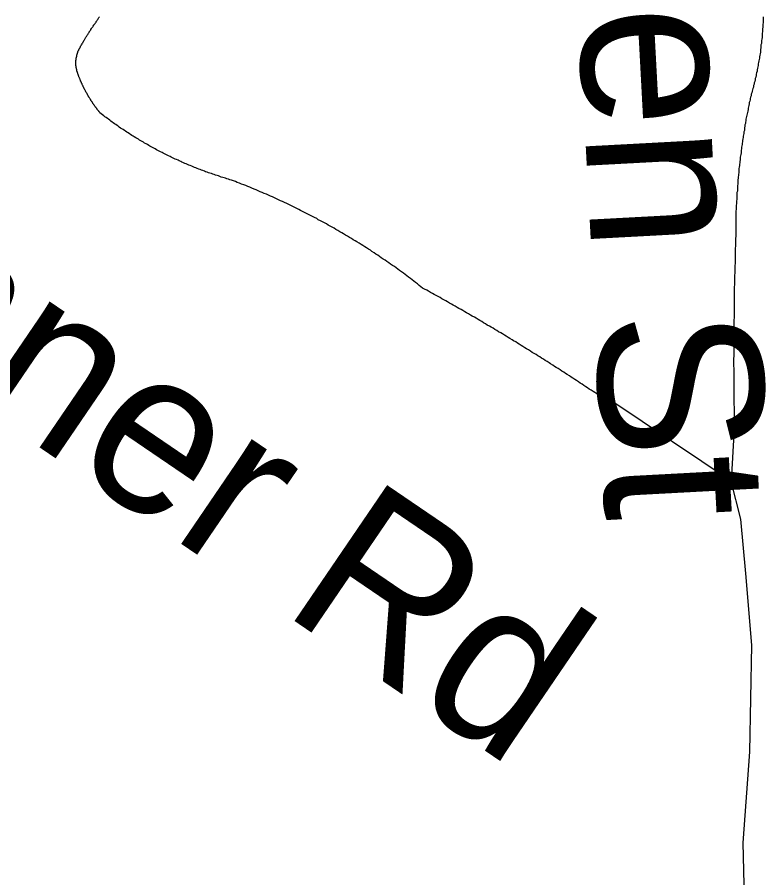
# Model space of a CAD drawing. Extents: x 1268485 to 1426702, y 514839 to 616766.
# Drawn here: x 1380253.2 to 1380627, y 564301.4 to 564730.7 of the extents above; entities that cross this region are included whole.
import ezdxf

# ---------------------------------------------------------------- set-up
doc = ezdxf.new("R2010")
doc.units = 0
doc.layers.add('Old_Level_10', color=7, linetype='Continuous')
doc.layers.add('Old_Level_35', color=7, linetype='Continuous')

msp = doc.modelspace()

# ---------------------------------------------------------------- linework, layer by layer
at = {"layer": 'Old_Level_35'}
for p, q in [((1380609.218, 564499.21), (1380550.163, 564538.734)), ((1380610.756, 564525.713), (1380609.218, 564499.21))]:
    msp.add_line(p, q, dxfattribs=at)
for points in [[(1380284.518, 564715.54), (1380284.724, 564715.95), (1380284.826, 564716.258), (1380285.134, 564716.616), (1380285.236, 564716.924), (1380285.544, 564717.334), (1380285.749, 564717.642), (1380285.851, 564717.949), (1380286.159, 564718.308), (1380286.261, 564718.616), (1380286.466, 564719.026), (1380286.774, 564719.334), (1380286.877, 564719.641), (1380287.082, 564720), (1380287.287, 564720.307), (1380287.492, 564720.666), (1380287.799, 564721.025), (1380287.902, 564721.333), (1380288.107, 564721.692), (1380288.414, 564721.999), (1380288.517, 564722.307), (1380288.722, 564722.665), (1380289.03, 564723.025), (1380289.132, 564723.332), (1380289.337, 564723.64), (1380289.645, 564723.998), (1380289.85, 564724.306), (1380289.952, 564724.613), (1380290.26, 564725.023), (1380290.465, 564725.331), (1380290.67, 564725.639), (1380290.875, 564725.946), (1380291.08, 564726.254), (1380291.388, 564726.613), (1380291.49, 564726.921), (1380291.798, 564727.228), (1380292.003, 564727.587), (1380292.208, 564727.894), (1380292.515, 564728.253), (1380292.618, 564728.561), (1380292.926, 564728.869), (1380293.131, 564729.176), (1380293.336, 564729.484), (1380293.643, 564729.791), (1380293.746, 564730.15), (1380293.951, 564730.457), (1380294.258, 564730.817)], [(1380625.213, 564730.817), (1380625.213, 564730.047), (1380625.11, 564729.33), (1380625.11, 564728.612), (1380625.11, 564727.894), (1380625.007, 564727.126), (1380625.007, 564726.356), (1380625.007, 564725.639), (1380624.905, 564724.921), (1380624.905, 564724.203), (1380624.905, 564723.435), (1380624.7, 564722.665), (1380624.7, 564721.948), (1380624.597, 564721.23), (1380624.597, 564720.512), (1380624.495, 564719.744), (1380624.392, 564719.026), (1380624.392, 564718.308), (1380624.29, 564717.539), (1380624.085, 564716.821), (1380624.085, 564716.104), (1380623.982, 564715.386), (1380623.88, 564714.617), (1380623.777, 564713.9), (1380623.777, 564713.182), (1380623.675, 564712.413), (1380623.47, 564711.695), (1380623.367, 564710.977), (1380623.265, 564710.26), (1380623.162, 564709.491), (1380622.957, 564708.824), (1380622.854, 564708.056), (1380622.752, 564707.338), (1380622.649, 564706.62), (1380622.547, 564705.851), (1380622.342, 564705.185), (1380622.239, 564704.416), (1380622.137, 564703.698), (1380621.829, 564702.98), (1380621.727, 564702.263), (1380621.624, 564701.545), (1380621.522, 564700.827), (1380621.214, 564700.11), (1380621.111, 564699.392), (1380621.009, 564698.674), (1380620.701, 564697.957), (1380620.599, 564697.239), (1380620.394, 564696.521), (1380620.291, 564695.804), (1380620.086, 564695.086), (1380619.881, 564694.368), (1380619.676, 564693.702), (1380619.471, 564692.933), (1380619.266, 564692.267), (1380619.163, 564691.497), (1380618.856, 564690.831)], [(1380283.391, 564702.57), (1380283.391, 564702.673), (1380283.391, 564702.827), (1380283.288, 564702.929), (1380283.288, 564703.083), (1380283.288, 564703.237), (1380283.083, 564703.39), (1380283.083, 564703.493), (1380283.083, 564703.647), (1380282.981, 564703.75), (1380282.981, 564703.852), (1380282.981, 564704.006), (1380282.981, 564704.108), (1380282.878, 564704.262), (1380282.878, 564704.365), (1380282.878, 564704.57), (1380282.878, 564704.672), (1380282.776, 564704.826), (1380282.776, 564704.928), (1380282.776, 564705.083), (1380282.776, 564705.185), (1380282.776, 564705.338), (1380282.673, 564705.493), (1380282.673, 564705.646), (1380282.673, 564705.749), (1380282.673, 564705.851), (1380282.673, 564706.005), (1380282.673, 564706.108), (1380282.673, 564706.261), (1380282.468, 564706.415), (1380282.468, 564706.569), (1380282.468, 564706.671), (1380282.468, 564706.825), (1380282.468, 564706.928), (1380282.468, 564707.081), (1380282.468, 564707.236), (1380282.468, 564707.389), (1380282.468, 564707.491), (1380282.468, 564707.646), (1380282.468, 564707.748), (1380282.468, 564707.953), (1380282.468, 564708.056), (1380282.468, 564708.209), (1380282.468, 564708.312), (1380282.468, 564708.414), (1380282.468, 564708.568), (1380282.468, 564708.773), (1380282.468, 564708.876), (1380282.468, 564708.979), (1380282.468, 564709.132), (1380282.468, 564709.234), (1380282.673, 564709.389), (1380282.673, 564709.542), (1380282.673, 564709.696), (1380282.673, 564709.799), (1380282.673, 564709.952), (1380282.673, 564710.055), (1380282.673, 564710.209), (1380282.673, 564710.362), (1380282.776, 564710.516), (1380282.776, 564710.619), (1380282.776, 564710.772), (1380282.776, 564710.875), (1380282.776, 564710.977), (1380282.878, 564711.132), (1380282.878, 564711.234), (1380282.878, 564711.439), (1380282.878, 564711.542), (1380282.981, 564711.695), (1380282.981, 564711.798), (1380282.981, 564711.952), (1380283.083, 564712.054), (1380283.083, 564712.208), (1380283.083, 564712.31), (1380283.083, 564712.413), (1380283.288, 564712.567), (1380283.288, 564712.772), (1380283.288, 564712.875), (1380283.391, 564712.977), (1380283.391, 564713.13), (1380283.493, 564713.233), (1380283.493, 564713.387), (1380283.493, 564713.49), (1380283.596, 564713.643), (1380283.596, 564713.746), (1380283.596, 564713.9), (1380283.801, 564714.002), (1380283.801, 564714.105), (1380283.903, 564714.258), (1380283.903, 564714.361), (1380284.006, 564714.515), (1380284.006, 564714.617), (1380284.108, 564714.771), (1380284.108, 564714.873), (1380284.211, 564714.976), (1380284.211, 564715.13), (1380284.416, 564715.233), (1380284.416, 564715.335), (1380284.518, 564715.438), (1380284.518, 564715.54)], [(1380294.463, 564682.885), (1380294.361, 564683.039), (1380294.258, 564683.244), (1380294.156, 564683.45), (1380293.951, 564683.603), (1380293.848, 564683.757), (1380293.746, 564683.962), (1380293.541, 564684.116), (1380293.336, 564684.321), (1380293.233, 564684.526), (1380293.131, 564684.68), (1380293.028, 564684.885), (1380292.926, 564685.038), (1380292.721, 564685.243), (1380292.618, 564685.448), (1380292.515, 564685.603), (1380292.208, 564685.808), (1380292.105, 564686.013), (1380292.003, 564686.166), (1380291.9, 564686.371), (1380291.798, 564686.576), (1380291.593, 564686.73), (1380291.49, 564686.935), (1380291.388, 564687.14), (1380291.285, 564687.294), (1380291.08, 564687.499), (1380290.978, 564687.704), (1380290.875, 564687.858), (1380290.773, 564688.063), (1380290.67, 564688.268), (1380290.465, 564688.422), (1380290.362, 564688.627), (1380290.26, 564688.832), (1380290.157, 564688.986), (1380289.952, 564689.191), (1380289.85, 564689.396), (1380289.747, 564689.549), (1380289.645, 564689.806), (1380289.542, 564690.011), (1380289.337, 564690.165), (1380289.235, 564690.37), (1380289.132, 564690.575), (1380289.03, 564690.729), (1380288.825, 564690.934), (1380288.722, 564691.19), (1380288.62, 564691.395), (1380288.517, 564691.549), (1380288.414, 564691.754), (1380288.209, 564691.959), (1380288.209, 564692.113), (1380288.107, 564692.369), (1380288.004, 564692.574), (1380287.902, 564692.728), (1380287.799, 564692.933), (1380287.594, 564693.138), (1380287.492, 564693.395), (1380287.389, 564693.548), (1380287.287, 564693.753), (1380287.287, 564693.958), (1380287.082, 564694.163), (1380286.979, 564694.368), (1380286.877, 564694.573), (1380286.774, 564694.727), (1380286.672, 564694.983), (1380286.672, 564695.188), (1380286.466, 564695.393), (1380286.364, 564695.65), (1380286.261, 564695.804), (1380286.159, 564696.009), (1380286.159, 564696.265), (1380285.954, 564696.419), (1380285.851, 564696.624), (1380285.749, 564696.829), (1380285.646, 564697.086), (1380285.646, 564697.239), (1380285.544, 564697.496), (1380285.339, 564697.701), (1380285.236, 564697.854), (1380285.236, 564698.111), (1380285.134, 564698.316), (1380285.031, 564698.521), (1380284.826, 564698.726), (1380284.826, 564698.931), (1380284.724, 564699.136), (1380284.621, 564699.392), (1380284.621, 564699.546), (1380284.518, 564699.802), (1380284.416, 564700.007), (1380284.211, 564700.212), (1380284.211, 564700.417), (1380284.108, 564700.622), (1380284.006, 564700.879), (1380284.006, 564701.084), (1380283.903, 564701.289), (1380283.801, 564701.494), (1380283.801, 564701.699), (1380283.596, 564701.955), (1380283.596, 564702.109), (1380283.493, 564702.365), (1380283.391, 564702.57)], [(1380618.856, 564690.831), (1380618.753, 564690.114), (1380618.651, 564689.447), (1380618.548, 564688.729), (1380618.241, 564688.063), (1380618.138, 564687.396), (1380618.036, 564686.679), (1380617.831, 564686.013), (1380617.728, 564685.243), (1380617.626, 564684.577), (1380617.523, 564683.86), (1380617.421, 564683.193), (1380617.113, 564682.475), (1380617.01, 564681.809), (1380616.908, 564681.142), (1380616.703, 564680.425), (1380616.6, 564679.759), (1380616.498, 564678.989), (1380616.395, 564678.323), (1380616.293, 564677.606), (1380616.088, 564676.939), (1380615.985, 564676.273), (1380615.883, 564675.555), (1380615.883, 564674.837), (1380615.78, 564674.12), (1380615.575, 564673.453), (1380615.473, 564672.735), (1380615.37, 564672.069), (1380615.267, 564671.351), (1380615.165, 564670.634), (1380614.96, 564669.916), (1380614.857, 564669.249), (1380614.857, 564668.583), (1380614.755, 564667.866), (1380614.652, 564667.148), (1380614.55, 564666.43), (1380614.345, 564665.763), (1380614.345, 564665.046), (1380614.242, 564664.38), (1380614.14, 564663.61), (1380614.14, 564662.944), (1380614.037, 564662.227), (1380613.832, 564661.56), (1380613.73, 564660.791), (1380613.73, 564660.124), (1380613.627, 564659.458), (1380613.525, 564658.741), (1380613.525, 564658.023), (1380613.422, 564657.305), (1380613.422, 564656.639), (1380613.217, 564655.921), (1380613.114, 564655.203), (1380613.114, 564654.486), (1380613.012, 564653.82), (1380613.012, 564653.102), (1380612.909, 564652.384), (1380612.909, 564651.666), (1380612.704, 564651), (1380612.704, 564650.334), (1380612.602, 564649.564), (1380612.602, 564648.898), (1380612.499, 564648.181), (1380612.499, 564647.463), (1380612.397, 564646.745), (1380612.397, 564646.078), (1380612.294, 564645.361), (1380612.294, 564644.643), (1380612.294, 564643.925), (1380612.089, 564643.259), (1380612.089, 564642.49), (1380612.089, 564641.824), (1380611.987, 564641.106), (1380611.987, 564640.439), (1380611.987, 564639.671), (1380611.884, 564639.004), (1380611.884, 564638.338), (1380611.884, 564637.569), (1380611.782, 564636.851), (1380611.782, 564636.185), (1380611.782, 564635.416), (1380611.782, 564634.75), (1380611.577, 564634.083), (1380611.577, 564633.314), (1380611.577, 564632.647), (1380611.577, 564631.93), (1380611.577, 564631.264), (1380611.577, 564630.494), (1380611.474, 564629.828), (1380611.474, 564629.111), (1380611.474, 564628.393), (1380611.474, 564627.675), (1380611.474, 564627.009), (1380611.474, 564626.24), (1380611.474, 564625.573), (1380611.474, 564624.855), (1380611.474, 564624.138), (1380611.474, 564623.42), (1380611.474, 564622.754), (1380611.474, 564621.985), (1380611.474, 564621.319)], [(1380359.978, 564649.462), (1380359.26, 564649.616), (1380358.542, 564649.872), (1380357.722, 564650.077), (1380357.107, 564650.334), (1380356.389, 564650.487), (1380355.672, 564650.744), (1380354.954, 564650.949), (1380354.236, 564651.205), (1380353.518, 564651.461), (1380352.903, 564651.666), (1380352.083, 564651.872), (1380351.365, 564652.127), (1380350.75, 564652.384), (1380350.033, 564652.64), (1380349.212, 564652.897), (1380348.597, 564653.102), (1380347.88, 564653.358), (1380347.162, 564653.614), (1380346.547, 564653.87), (1380345.727, 564654.127), (1380345.111, 564654.435), (1380344.394, 564654.691), (1380343.779, 564654.947), (1380342.958, 564655.203), (1380342.241, 564655.511), (1380341.625, 564655.768), (1380340.908, 564656.075), (1380340.293, 564656.331), (1380339.472, 564656.639), (1380338.857, 564656.895), (1380338.14, 564657.203), (1380337.524, 564657.51), (1380336.704, 564657.766), (1380336.089, 564658.074), (1380335.371, 564658.382), (1380334.756, 564658.689), (1380334.039, 564658.997), (1380333.423, 564659.304), (1380332.706, 564659.612), (1380331.988, 564659.919), (1380331.373, 564660.227), (1380330.655, 564660.586), (1380330.04, 564660.894), (1380329.425, 564661.201), (1380328.605, 564661.509), (1380327.99, 564661.867), (1380327.374, 564662.175), (1380326.657, 564662.483), (1380326.042, 564662.893), (1380325.426, 564663.2), (1380324.606, 564663.559), (1380323.991, 564663.867), (1380323.376, 564664.225), (1380322.658, 564664.585), (1380322.043, 564664.943), (1380321.325, 564665.302), (1380320.71, 564665.61), (1380319.992, 564666.02), (1380319.377, 564666.379), (1380318.762, 564666.738), (1380318.147, 564667.148), (1380317.532, 564667.506), (1380316.712, 564667.866), (1380316.096, 564668.276), (1380315.481, 564668.634), (1380314.866, 564668.993), (1380314.251, 564669.352), (1380313.636, 564669.762), (1380313.021, 564670.121), (1380312.406, 564670.48), (1380311.585, 564670.941), (1380310.97, 564671.3), (1380310.355, 564671.71), (1380309.74, 564672.12), (1380309.125, 564672.479), (1380308.51, 564672.94), (1380307.894, 564673.299), (1380307.279, 564673.76), (1380306.664, 564674.12), (1380306.049, 564674.581), (1380305.331, 564674.991), (1380304.716, 564675.401), (1380304.101, 564675.811), (1380303.588, 564676.273), (1380302.973, 564676.683), (1380302.358, 564677.144), (1380301.743, 564677.554), (1380301.128, 564677.913), (1380300.513, 564678.374), (1380299.897, 564678.836), (1380299.385, 564679.246), (1380298.77, 564679.759), (1380298.154, 564680.169), (1380297.539, 564680.63), (1380296.924, 564681.04), (1380296.411, 564681.502), (1380295.796, 564681.963), (1380295.079, 564682.424), (1380294.463, 564682.885)], [(1380455.327, 564595.585), (1380454.507, 564596.251), (1380453.584, 564596.918), (1380452.764, 564597.635), (1380451.841, 564598.301), (1380451.021, 564599.019), (1380450.098, 564599.634), (1380449.278, 564600.301), (1380448.355, 564601.019), (1380447.535, 564601.685), (1380446.612, 564602.3), (1380445.792, 564603.017), (1380444.767, 564603.633), (1380443.844, 564604.299), (1380443.024, 564604.915), (1380442.101, 564605.581), (1380441.281, 564606.247), (1380440.256, 564606.863), (1380439.333, 564607.478), (1380438.513, 564608.144), (1380437.487, 564608.811), (1380436.667, 564609.426), (1380435.744, 564610.041), (1380434.719, 564610.707), (1380433.899, 564611.322), (1380432.976, 564611.937), (1380431.951, 564612.552), (1380431.131, 564613.117), (1380430.105, 564613.732), (1380429.285, 564614.398), (1380428.363, 564615.013), (1380427.337, 564615.577), (1380426.517, 564616.192), (1380425.492, 564616.756), (1380424.672, 564617.371), (1380423.646, 564617.935), (1380422.621, 564618.551), (1380421.801, 564619.114), (1380420.776, 564619.678), (1380419.853, 564620.294), (1380418.828, 564620.857), (1380417.905, 564621.421), (1380416.982, 564621.985), (1380415.957, 564622.549), (1380415.137, 564623.113), (1380414.111, 564623.677), (1380413.086, 564624.24), (1380412.163, 564624.805), (1380411.241, 564625.368), (1380410.215, 564625.932), (1380409.293, 564626.445), (1380408.267, 564627.009), (1380407.345, 564627.573), (1380406.422, 564628.085), (1380405.397, 564628.649), (1380404.371, 564629.111), (1380403.346, 564629.674), (1380402.526, 564630.187), (1380401.501, 564630.751), (1380400.475, 564631.264), (1380399.45, 564631.776), (1380398.527, 564632.237), (1380397.502, 564632.802), (1380396.477, 564633.314), (1380395.452, 564633.827), (1380394.529, 564634.288), (1380393.606, 564634.801), (1380392.581, 564635.313), (1380391.658, 564635.775), (1380390.633, 564636.236), (1380389.608, 564636.749), (1380388.582, 564637.261), (1380387.66, 564637.671), (1380386.532, 564638.184), (1380385.507, 564638.697), (1380384.481, 564639.107), (1380383.456, 564639.619), (1380382.533, 564640.081), (1380381.508, 564640.491), (1380380.483, 564641.004), (1380379.458, 564641.414), (1380378.535, 564641.875), (1380377.51, 564642.337), (1380376.382, 564642.747), (1380375.357, 564643.208), (1380374.331, 564643.618), (1380373.409, 564644.08), (1380372.383, 564644.49), (1380371.358, 564644.951), (1380370.23, 564645.361), (1380369.205, 564645.822), (1380368.282, 564646.181), (1380367.257, 564646.643), (1380366.129, 564647.053), (1380365.104, 564647.463), (1380364.079, 564647.873), (1380362.951, 564648.231), (1380362.028, 564648.693), (1380361.003, 564649.052), (1380359.978, 564649.462)], [(1380611.474, 564621.319), (1380611.371, 564620.396), (1380611.371, 564619.371), (1380611.371, 564618.448), (1380611.371, 564617.423), (1380611.371, 564616.5), (1380611.269, 564615.526), (1380611.269, 564614.552), (1380611.269, 564613.629), (1380611.269, 564612.604), (1380611.166, 564611.681), (1380611.166, 564610.707), (1380611.166, 564609.733), (1380611.166, 564608.759), (1380611.166, 564607.836), (1380610.961, 564606.811), (1380610.961, 564605.888), (1380610.961, 564604.863), (1380610.961, 564603.94), (1380610.961, 564603.017), (1380610.859, 564601.992), (1380610.859, 564601.069), (1380610.859, 564600.044), (1380610.859, 564599.121), (1380610.859, 564598.148), (1380610.859, 564597.173), (1380610.756, 564596.2), (1380610.756, 564595.225), (1380610.756, 564594.303), (1380610.756, 564593.329), (1380610.756, 564592.355), (1380610.756, 564591.381), (1380610.756, 564590.458), (1380610.654, 564589.433), (1380610.654, 564588.51), (1380610.654, 564587.485), (1380610.654, 564586.562), (1380610.654, 564585.588), (1380610.654, 564584.614), (1380610.654, 564583.692), (1380610.654, 564582.666), (1380610.654, 564581.744), (1380610.654, 564580.769), (1380610.551, 564579.796), (1380610.551, 564578.821), (1380610.551, 564577.899), (1380610.551, 564576.873), (1380610.551, 564575.951), (1380610.551, 564574.925), (1380610.551, 564574.003), (1380610.551, 564573.08), (1380610.551, 564572.055), (1380610.551, 564571.132), (1380610.551, 564570.107), (1380610.551, 564569.184), (1380610.551, 564568.21), (1380610.551, 564567.236), (1380610.551, 564566.262), (1380610.551, 564565.288), (1380610.551, 564564.314), (1380610.551, 564563.392), (1380610.551, 564562.417), (1380610.551, 564561.444), (1380610.346, 564560.521), (1380610.346, 564559.496), (1380610.346, 564558.573), (1380610.346, 564557.548), (1380610.346, 564556.625), (1380610.551, 564555.65), (1380610.551, 564554.677), (1380610.551, 564553.702), (1380610.551, 564552.729), (1380610.551, 564551.806), (1380610.551, 564550.832), (1380610.551, 564549.858), (1380610.551, 564548.884), (1380610.551, 564547.961), (1380610.551, 564546.936), (1380610.551, 564546.013), (1380610.551, 564544.988), (1380610.551, 564544.065), (1380610.551, 564543.04), (1380610.551, 564542.117), (1380610.551, 564541.194), (1380610.551, 564540.169), (1380610.551, 564539.246), (1380610.551, 564538.273), (1380610.551, 564537.298), (1380610.654, 564536.325), (1380610.654, 564535.35), (1380610.654, 564534.377), (1380610.654, 564533.454), (1380610.654, 564532.429), (1380610.654, 564531.506), (1380610.654, 564530.583), (1380610.654, 564529.558), (1380610.654, 564528.635), (1380610.654, 564527.61), (1380610.756, 564526.687), (1380610.756, 564525.713)], [(1380547.6, 564539.144), (1380546.575, 564539.708), (1380545.755, 564540.323), (1380544.832, 564540.938), (1380544.012, 564541.554), (1380542.987, 564542.117), (1380542.166, 564542.732), (1380541.244, 564543.399), (1380540.423, 564544.014), (1380539.398, 564544.578), (1380538.475, 564545.193), (1380537.655, 564545.808), (1380536.733, 564546.372), (1380535.707, 564546.987), (1380534.887, 564547.603), (1380533.964, 564548.166), (1380533.042, 564548.833), (1380532.119, 564549.396), (1380531.299, 564550.011), (1380530.273, 564550.627), (1380529.351, 564551.191), (1380528.53, 564551.806), (1380527.505, 564552.37), (1380526.582, 564552.985), (1380525.762, 564553.549), (1380524.737, 564554.164), (1380523.917, 564554.728), (1380522.994, 564555.395), (1380521.969, 564555.958), (1380521.149, 564556.522), (1380520.226, 564557.137), (1380519.201, 564557.701), (1380518.38, 564558.316), (1380517.458, 564558.88), (1380516.535, 564559.444), (1380515.612, 564560.059), (1380514.587, 564560.623), (1380513.767, 564561.187), (1380512.844, 564561.802), (1380511.921, 564562.366), (1380510.998, 564562.93), (1380509.973, 564563.494), (1380509.153, 564564.109), (1380508.23, 564564.673), (1380507.205, 564565.237), (1380506.385, 564565.8), (1380505.36, 564566.365), (1380504.539, 564566.98), (1380503.514, 564567.543), (1380502.591, 564568.108), (1380501.771, 564568.671), (1380500.746, 564569.236), (1380499.926, 564569.799), (1380498.9, 564570.363), (1380497.978, 564570.927), (1380496.952, 564571.542), (1380496.132, 564572.106), (1380495.107, 564572.67), (1380494.287, 564573.234), (1380493.261, 564573.798), (1380492.339, 564574.362), (1380491.416, 564574.925), (1380490.493, 564575.49), (1380489.468, 564576.002), (1380488.648, 564576.566), (1380487.623, 564577.13), (1380486.7, 564577.694), (1380485.777, 564578.258), (1380484.854, 564578.821), (1380483.829, 564579.386), (1380483.009, 564579.949), (1380481.984, 564580.513), (1380481.163, 564581.026), (1380480.138, 564581.539), (1380479.215, 564582.102), (1380478.293, 564582.666), (1380477.267, 564583.23), (1380476.345, 564583.743), (1380475.422, 564584.307), (1380474.499, 564584.87), (1380473.474, 564585.383), (1380472.654, 564585.947), (1380471.628, 564586.511), (1380470.603, 564587.023), (1380469.783, 564587.588), (1380468.758, 564588.1), (1380467.835, 564588.613), (1380466.912, 564589.176), (1380465.887, 564589.741), (1380464.964, 564590.253), (1380464.042, 564590.817), (1380463.119, 564591.329), (1380462.094, 564591.894), (1380461.171, 564592.355), (1380460.248, 564592.919), (1380459.223, 564593.432), (1380458.3, 564593.995), (1380457.377, 564594.508), (1380456.352, 564595.072), (1380455.327, 564595.585)], [(1380609.629, 564093.976), (1380613.525, 564216.802), (1380616.498, 564263.246), (1380615.267, 564318.867), (1380618.548, 564364.234), (1380619.471, 564417.445), (1380616.6, 564453.176), (1380614.037, 564480.294), (1380609.218, 564499.21)]]:
    msp.add_lwpolyline(points, dxfattribs=at)

# ---------------------------------------------------------------- texts
at = {"layer": 'Old_Level_10'}
for s, rotation, p in [('Nolen St', 273.06117, (1380524.245, 564899.086)), ('Sumner Rd', 325.73938, (1380041.454, 564667.907))]:
    msp.add_text(s, height=82.0208, rotation=rotation, dxfattribs=at).set_placement(p)

doc.saveas('drawing.dxf')
